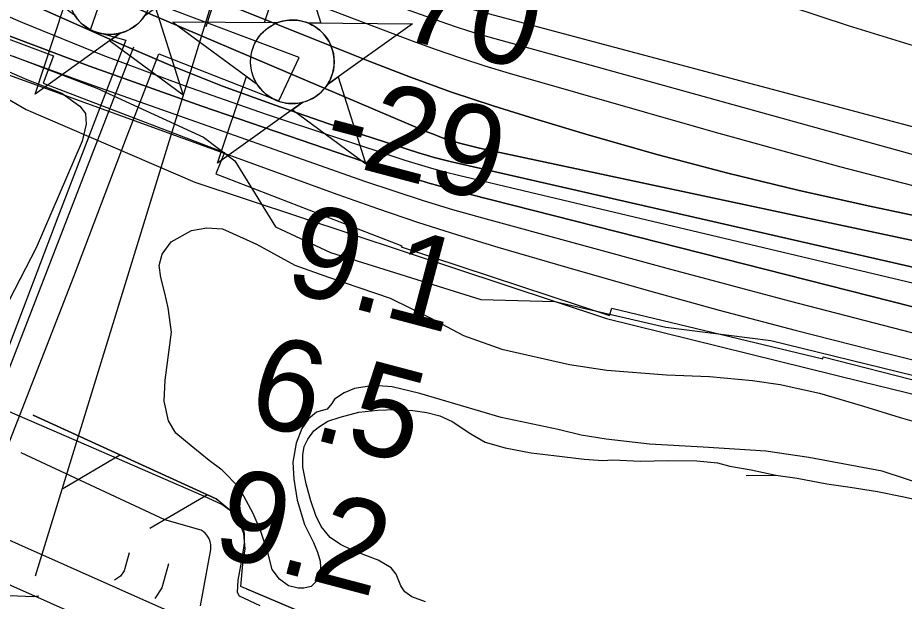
# Model space of a CAD drawing. Extents: x 3704301 to 3742427, y 506229 to 532009.
# Drawn here: x 3711526 to 3712174, y 519264 to 519691 of the extents above; entities that cross this region are included whole.
import ezdxf

# ---------------------------------------------------------------- set-up
doc = ezdxf.new("R2010")
doc.units = 0
for name, color, linetype in [('V-CHAN-DOCK', 7, 'Continuous'), ('V-CHAN-NAID', 7, 'Continuous'), ('V-FLOD-BASE', 7, 'Continuous'), ('V-LEVE-TOET', 7, 'Continuous'), ('V-RIVR-EDGE', 7, 'Continuous'), ('V-RIVR-FERY', 7, 'Continuous'), ('V-RIVR-RANG', 7, 'Continuous'), ('V-ROAD-CNTR', 7, 'Continuous'), ('V-RRAP-FSHR', 7, 'Continuous'), ('V-RRAP-RVMT', 7, 'Continuous'), ('V-SITE-VEGE', 7, 'Continuous'), ('V-SURV-LINE', 7, 'Continuous'), ('V-TOPO-DPTH', 7, 'Continuous'), ('V-TOPO-MAJR', 7, 'Continuous'), ('V-TOPO-MINR', 7, 'Continuous'), ('V-TOPO-WATR', 7, 'Continuous'), ('V-WETL-SWMP', 7, 'Continuous')]:
    doc.layers.add(name, color=color, linetype=linetype)

msp = doc.modelspace()

# ---------------------------------------------------------------- linework, layer by layer
at = {"layer": 'V-CHAN-DOCK'}
msp.add_lwpolyline([(3711515.04, 519368.54), (3711566.75, 519501.75), (3711604.54, 519601.4), (3711628.9, 519664.5), (3711716.54, 519630.18), (3711731.47, 519661.74), (3711630.33, 519699.84), (3711590.26, 519714.93), (3711578.83, 519681.89), (3711604.86, 519674.45), (3711555.14, 519545.25), (3711539.73, 519504.68), (3711491, 519376.99), (3711503.51, 519372.59), (3711515.04, 519368.54)], dxfattribs=at)
at = {"layer": 'V-CHAN-NAID'}
for points in [[(3711715.68, 519687.25), (3711706.09, 519687.32), (3711727.21, 519750.81), (3711747.44, 519687.03), (3711737.85, 519687.1), (3711736.27, 519687.67), (3711734.18, 519688.29), (3711732.14, 519688.75), (3711730.1, 519689.05), (3711728.94, 519689.17), (3711727.4, 519689.25), (3711725.68, 519689.25), (3711724.31, 519689.18), (3711722.4, 519688.98), (3711721.04, 519688.76), (3711719.25, 519688.37), (3711717.72, 519687.95), (3711716.69, 519687.62)], [(3711600.72, 519679.69), (3711538.52, 519635.17), (3711559.65, 519698.65), (3711567.36, 519692.96), (3711568, 519692), (3711569.38, 519690.14), (3711570.6, 519688.72), (3711572.06, 519687.22), (3711573.45, 519685.97), (3711574.9, 519684.81), (3711576.31, 519683.83), (3711577.98, 519682.79), (3711579.7, 519681.88), (3711581.49, 519681.07), (3711582.94, 519680.51), (3711584.56, 519679.98), (3711586.79, 519679.42), (3711588.32, 519679.13), (3711590.35, 519678.87), (3711591.88, 519678.77), (3711593.75, 519678.75), (3711595.43, 519678.83), (3711597.14, 519679), (3711599.05, 519679.31)], [(3711618.75, 519692.6), (3711626.55, 519698.18), (3711646.77, 519634.4), (3711592.93, 519674.11), (3711600.72, 519679.69), (3711602.39, 519680.17), (3711604, 519680.73), (3711606.16, 519681.64), (3711607.9, 519682.52), (3711609.76, 519683.64), (3711611.5, 519684.85), (3711613.05, 519686.1), (3711614.34, 519687.26), (3711615.72, 519688.68), (3711616.93, 519690.09), (3711618.05, 519691.56)], [(3711715.68, 519687.25), (3711639.18, 519687.8), (3711700.75, 519642.4), (3711699.64, 519644.31), (3711698.83, 519645.93), (3711698, 519647.9), (3711697.31, 519649.96), (3711696.94, 519651.28), (3711696.58, 519652.91), (3711696.33, 519654.35), (3711696.15, 519655.95), (3711696.04, 519657.68), (3711696.03, 519659.27), (3711696.13, 519661.34), (3711696.32, 519662.96), (3711696.71, 519665.16), (3711697.19, 519667.08), (3711697.79, 519668.97), (3711698.45, 519670.65), (3711699.17, 519672.24), (3711699.99, 519673.77), (3711701.05, 519675.51), (3711702.08, 519676.98), (3711703.08, 519678.25), (3711704.08, 519679.39), (3711705.39, 519680.73), (3711706.44, 519681.7), (3711708.16, 519683.09), (3711709.37, 519683.96), (3711711.06, 519685.03), (3711712.79, 519685.98), (3711714.23, 519686.66)], [(3711737.85, 519687.1), (3711814.34, 519686.55), (3711752.14, 519642.03), (3711753.05, 519643.52), (3711754.03, 519645.37), (3711754.74, 519646.95), (3711755.48, 519648.91), (3711756.03, 519650.69), (3711756.43, 519652.33), (3711756.79, 519654.34), (3711756.97, 519655.92), (3711757.1, 519658.12), (3711757.07, 519660.18), (3711756.88, 519662.4), (3711756.61, 519664.16), (3711756.12, 519666.39), (3711755.48, 519668.53), (3711754.73, 519670.52), (3711754.08, 519671.96), (3711753.08, 519673.87), (3711752.02, 519675.6), (3711750.8, 519677.3), (3711749.54, 519678.84), (3711748.27, 519680.2), (3711746.64, 519681.73), (3711744.89, 519683.15), (3711743.21, 519684.32), (3711741.32, 519685.46), (3711739.85, 519686.22)], [(3711734.11, 519629.13), (3711671.91, 519584.6), (3711693.03, 519648.09), (3711700.75, 519642.4), (3711701.38, 519641.43), (3711702.77, 519639.57), (3711703.98, 519638.16), (3711705.45, 519636.66), (3711706.83, 519635.4), (3711708.29, 519634.25), (3711709.69, 519633.26), (3711711.37, 519632.23), (3711713.08, 519631.31), (3711714.88, 519630.5), (3711716.32, 519629.95), (3711717.95, 519629.42), (3711720.18, 519628.85), (3711721.71, 519628.57), (3711723.73, 519628.31), (3711725.27, 519628.21), (3711727.13, 519628.18), (3711728.82, 519628.26), (3711730.53, 519628.44), (3711732.43, 519628.75)], [(3711752.14, 519642.03), (3711759.94, 519647.61), (3711780.16, 519583.84), (3711726.31, 519623.55), (3711734.11, 519629.13), (3711735.77, 519629.6), (3711737.39, 519630.16), (3711739.54, 519631.08), (3711741.28, 519631.96), (3711743.15, 519633.07), (3711744.89, 519634.29), (3711746.44, 519635.53), (3711747.72, 519636.7), (3711749.11, 519638.12), (3711750.31, 519639.52), (3711751.43, 519640.99)]]:
    msp.add_lwpolyline(points, close=True, dxfattribs=at)
for centre in [(3711593.18, 519709.28), (3711726.56, 519658.72)]:
    msp.add_circle(centre, 30.54, dxfattribs=at)
at = {"layer": 'V-FLOD-BASE'}
msp.add_lwpolyline([(3711659.51, 519261.16), (3711666.98, 519302.3), (3711667.07, 519304.16), (3711666.92, 519306.02), (3711666.53, 519307.84), (3711665.91, 519309.6), (3711665.08, 519311.26), (3711664.03, 519312.8), (3711662.8, 519314.2), (3711661.4, 519315.43), (3711659.85, 519316.47), (3711633.37, 519323.96), (3711528.31, 519372.87)], dxfattribs=at)
at = {"layer": 'V-LEVE-TOET'}
msp.add_lwpolyline([(3711703.06, 519261.01), (3711687.92, 519268.06), (3711686.5, 519270.9), (3711686.95, 519279.88), (3711690.21, 519296.9), (3711691.61, 519306.83), (3711691.59, 519313.92), (3711690.16, 519319.59), (3711687.79, 519323.84), (3711682.1, 519329.97), (3711675, 519335.15), (3711661.75, 519341.27), (3711576.1, 519378.4), (3711499.92, 519411.31)], dxfattribs=at)
at = {"layer": 'V-RIVR-EDGE'}
msp.add_lwpolyline([(3711522.52, 519662.9), (3711583.7, 519639.33), (3711661.65, 519603.72), (3711684.42, 519586.26), (3711714.32, 519538.16), (3711754.49, 519519.45), (3711864.27, 519484.96), (3711918.29, 519483.62), (3711999.29, 519464.81), (3712076.11, 519455.02), (3712180.5, 519429.55), (3712286.09, 519400.47), (3712346.7, 519390.71), (3712383.3, 519382.82), (3712506.26, 519338.69), (3712546.45, 519327.19), (3712590.85, 519317.47), (3712630.43, 519301.76), (3712664.63, 519292.07), (3712721.02, 519278.13), (3712786.42, 519261.16), (3712864.42, 519245.35), (3712912.42, 519233.83), (3713028.84, 519217.33)], dxfattribs=at)
at = {"layer": 'V-RIVR-FERY'}
msp.add_lwpolyline([(3711663.58, 519684.51), (3711681.47, 519740)], dxfattribs=at)
at = {"layer": 'V-RIVR-RANG'}
msp.add_line((3711538.86, 519283.05), (3711809.16, 520162.44), dxfattribs=at)
at = {"layer": 'V-ROAD-CNTR'}
for points in [[(3711610.41, 519669.31), (3711492.85, 519365.98), (3711483.88, 519351.89), (3711476.86, 519346), (3711469.94, 519342.19), (3711459.85, 519337.97)], [(3711607.28, 519299.92), (3711603.55, 519286.77), (3711600.94, 519282.78), (3711596.45, 519279.86)], [(3711636.14, 519291.72), (3711631.16, 519274.17), (3711626.15, 519266.52)], [(3711541.26, 519268.07), (3711537.5, 519267.66), (3711490.67, 519269.63), (3711459.6, 519268.39), (3711441.26, 519265.55), (3711419.72, 519250.7)]]:
    msp.add_lwpolyline(points, dxfattribs=at)
at = {"layer": 'V-RRAP-FSHR'}
for p, q in [((3711600.85, 519371.35), (3711558.75, 519346.6)), ((3711664.52, 519342.27), (3711622.43, 519317.52))]:
    msp.add_line(p, q, dxfattribs=at)
for points in [[(3709741.78, 520362.36), (3710017.65, 520222), (3710534.8, 519997.84), (3710940.37, 519847.89), (3711083.41, 519805.96), (3711220.5, 519772.71), (3711363.54, 519722.11), (3711531.92, 519623.8), (3711655.19, 519570.7), (3711808.33, 519520.01), (3711956.07, 519471.06), (3712143.45, 519424.73), (3712340.74, 519376.66), (3712594.19, 519305.19), (3712920.31, 519227.23), (3713163.79, 519173.07), (3713383.01, 519116.56), (3713629.91, 519034.38)], [(3711537.17, 519400.43), (3711664.63, 519342.22)], [(3713107.88, 519063.33), (3712785.15, 519096.31), (3712371.37, 519133.38), (3712004.95, 519168.96), (3711979.15, 519171.49), (3711951.5, 519178.77), (3711919.17, 519185.75), (3711888.16, 519193.19), (3711846.87, 519208.11), (3711688.83, 519275.26), (3711690.38, 519291.52), (3711691.95, 519302.85), (3711691.19, 519314.03), (3711687.94, 519321.96), (3711683.36, 519329.18), (3711679.35, 519332.22), (3711670.88, 519339.36), (3711537.17, 519400.43)], [(3713107.88, 519063.33), (3712785.15, 519096.31), (3712371.37, 519133.38), (3712004.95, 519168.96), (3711979.15, 519171.49), (3711951.5, 519178.77), (3711919.17, 519185.75), (3711888.16, 519193.19), (3711846.87, 519208.11), (3711688.83, 519275.26), (3711690.38, 519291.52), (3711691.95, 519302.85), (3711691.19, 519314.03), (3711687.94, 519321.96), (3711683.36, 519329.18), (3711679.35, 519332.22), (3711670.88, 519339.36), (3711537.17, 519400.43)], [(3711537.17, 519400.43), (3711670.88, 519339.36), (3711672.46, 519338.03)], [(3711693, 519273.48), (3711846.87, 519208.11), (3711888.16, 519193.19), (3711919.17, 519185.75), (3711951.5, 519178.77), (3711979.15, 519171.49), (3712004.95, 519168.96), (3712371.37, 519133.38), (3712431.72, 519127.97)]]:
    msp.add_lwpolyline(points, dxfattribs=at)
at = {"layer": 'V-RRAP-RVMT'}
for p, q in [((3711416.73, 519713.48), (3711551.95, 519663.02)), ((3711551.95, 519663.02), (3711544.53, 519643.11)), ((3711544.53, 519643.11), (3711676.87, 519592.43)), ((3711676.87, 519592.43), (3711670.72, 519576.74)), ((3711670.72, 519576.74), (3711806.4, 519524.3)), ((3711806.4, 519524.3), (3711806.08, 519523.38)), ((3711806.08, 519523.38), (3711958.24, 519473.28)), ((3711958.24, 519473.28), (3711959.97, 519478.64)), ((3711959.97, 519478.64), (3712114.09, 519441.54)), ((3712114.09, 519441.54), (3712114.44, 519443.02)), ((3712114.44, 519443.02), (3712251.83, 519407.95))]:
    msp.add_line(p, q, dxfattribs=at)
at = {"layer": 'V-SITE-VEGE'}
for points in [[(3711510.43, 519655.28), (3711532.45, 519645.82), (3711558.04, 519635.77), (3711571.15, 519626.29), (3711575.32, 519620.95), (3711575.94, 519613.22), (3711572.99, 519600.73), (3711539.29, 519522.74), (3711515.61, 519476.9)], [(3712224.18, 519337.66), (3712157.52, 519359.5), (3712103.98, 519369.48), (3712072.46, 519374.17), (3712026.66, 519377.03), (3711987.41, 519379.31), (3711955.88, 519382.8), (3711937.44, 519385.73), (3711920.78, 519389.86), (3711879.13, 519398.68), (3711849.38, 519407.53), (3711819.62, 519416.38), (3711799.39, 519421.09), (3711785.71, 519422.24), (3711772.04, 519419.83), (3711764.32, 519416.84), (3711757.2, 519412.06), (3711755.42, 519409.09), (3711751.86, 519404.92), (3711744.14, 519402.52), (3711738.2, 519397.75), (3711733.46, 519390.6), (3711729.32, 519379.89), (3711726.98, 519366.2), (3711727.6, 519353.72), (3711730.02, 519338.26), (3711735.41, 519320.43), (3711741.98, 519307.37), (3711744.97, 519300.24), (3711746.77, 519293.7), (3711747.39, 519284.78), (3711745.02, 519280.02), (3711740.28, 519275.25), (3711734.93, 519274.05), (3711730.77, 519274.04), (3711723.63, 519275.81), (3711717.07, 519280.55), (3711711.7, 519287.67), (3711708.7, 519300.15), (3711703.31, 519316.19), (3711697.93, 519328.67), (3711687.78, 519347.67), (3711675.26, 519360.13), (3711665.73, 519367.25), (3711652.62, 519377.92), (3711641.29, 519387.41), (3711635.92, 519396.31), (3711632.92, 519410.58), (3711633.47, 519426.04), (3711638.15, 519461.14), (3711635.73, 519478.97), (3711633.32, 519489.67), (3711630.32, 519500.96), (3711629.11, 519509.88), (3711631.47, 519518.21), (3711637.99, 519527.14), (3711652.83, 519535.5), (3711664.13, 519537.32), (3711675.43, 519536.75), (3711700.43, 519525.51), (3711728.42, 519510.11), (3711752.82, 519501.25), (3711798.05, 519485.9), (3711827.22, 519471.7), (3711851.63, 519458.67), (3711879.61, 519448.63), (3711928.99, 519437.45)], [(3711928.99, 519437.45), (3711956.35, 519433.35), (3711999.77, 519429.89), (3712031.29, 519428.78), (3712062.82, 519425.88), (3712083.04, 519422.95), (3712111.6, 519416.48), (3712143.73, 519407.04), (3712170.52, 519398.78), (3712209.79, 519387.58)]]:
    msp.add_lwpolyline(points, dxfattribs=at)
at = {"layer": 'V-SURV-LINE'}
for points in [[(3711379.62, 519371.52), (3711817.49, 519176.67)], [(3711805.3, 519149.26), (3711367.43, 519344.11)]]:
    msp.add_lwpolyline(points, dxfattribs=at)
at = {"layer": 'V-TOPO-DPTH'}
for points in [[(3712985, 519357.78), (3712911.52, 519374.35), (3712837.85, 519390.1), (3712764.06, 519405.32), (3712687.32, 519420.7), (3712651.83, 519427.88), (3712616.36, 519435.15), (3712580.92, 519442.56), (3712545.49, 519450.05), (3711863.23, 519595.71), (3711858.33, 519596.82), (3711853.44, 519598.01), (3711848.59, 519599.34), (3711843.77, 519600.74), (3711838.98, 519602.28), (3711834.23, 519603.93), (3711829.54, 519605.72), (3711824.88, 519607.62), (3711402.36, 519787.49)], [(3711402.36, 519787.49), (3711824.88, 519607.62), (3711829.54, 519605.72), (3711834.23, 519603.93), (3711838.98, 519602.28), (3711843.77, 519600.74), (3711848.59, 519599.34), (3711853.44, 519598.01), (3711858.33, 519596.82), (3711863.23, 519595.71), (3712545.49, 519450.05), (3712580.92, 519442.56), (3712616.36, 519435.15), (3712651.83, 519427.88), (3712687.32, 519420.7), (3712764.06, 519405.32), (3712837.85, 519390.1), (3712911.52, 519374.35), (3712985, 519357.78)], [(3713061.32, 519371.89), (3712672.7, 519443.84), (3712646.46, 519448.79), (3712620.26, 519453.89), (3712594.09, 519459.17), (3712567.95, 519464.59), (3712147.13, 519553.49), (3712095.8, 519564.98), (3712044.68, 519577.29), (3711993.87, 519590.83), (3711943.27, 519605.18), (3711903.62, 519616.95), (3711873.15, 519626.46), (3711842.87, 519636.54), (3711812.88, 519647.46), (3711783.09, 519658.95), (3711606.49, 519729.91), (3711516.37, 519766.09)], [(3713061.32, 519371.89), (3712672.7, 519443.84), (3712646.46, 519448.79), (3712620.26, 519453.89), (3712594.09, 519459.17), (3712567.95, 519464.59), (3712147.13, 519553.49), (3712095.8, 519564.98), (3712044.68, 519577.29), (3711993.87, 519590.83), (3711943.27, 519605.18), (3711903.62, 519616.95), (3711873.15, 519626.46), (3711842.87, 519636.54), (3711812.88, 519647.46), (3711783.09, 519658.95), (3711606.49, 519729.91), (3711516.37, 519766.09)], [(3712431.36, 519451.15), (3711841.92, 519585.85), (3711836.07, 519587.27), (3711830.25, 519588.79), (3711824.47, 519590.47), (3711818.71, 519592.25), (3711752.5, 519613.71), (3711713.89, 519626.9), (3711675.59, 519640.9), (3711637.75, 519656.1), (3711600.22, 519672.11), (3711494.34, 519719.27)], [(3711494.34, 519719.27), (3711600.22, 519672.11), (3711637.75, 519656.1), (3711675.59, 519640.9), (3711713.89, 519626.9), (3711752.5, 519613.71), (3711818.71, 519592.25), (3711824.47, 519590.47), (3711830.25, 519588.79), (3711836.07, 519587.27), (3711841.92, 519585.85), (3712431.36, 519451.15)], [(3711416.99, 519686.28), (3711759.73, 519561.65), (3711788.77, 519551.4), (3711817.93, 519541.53), (3711847.28, 519532.22), (3711876.75, 519523.28), (3711927.85, 519508.33), (3711983.05, 519492.55), (3712038.38, 519477.23), (3712093.9, 519462.62), (3712149.55, 519448.47), (3712526.72, 519355.12), (3712561.42, 519346.56), (3712596.13, 519338.03), (3712630.85, 519329.55), (3712665.58, 519321.09), (3712701.68, 519312.33), (3712754.46, 519299.51), (3712807.24, 519286.67), (3712860.01, 519273.8), (3712912.78, 519260.91), (3713498.59, 519117.64)], [(3711496.69, 519686.29), (3711578.21, 519655.55), (3711660.28, 519626.24), (3711795.48, 519579.94), (3711810.42, 519575.02), (3711825.44, 519570.35), (3711840.57, 519566.05), (3711855.77, 519561.99), (3712195.25, 519475.73), (3712263.27, 519458.71), (3712331.37, 519442.04), (3712399.6, 519425.89), (3712467.91, 519410.07), (3712536, 519394.58), (3712570.33, 519386.77), (3712604.65, 519378.95), (3712638.98, 519371.13), (3712673.3, 519363.31), (3713027.17, 519282.65)], [(3713027.17, 519282.65), (3712673.3, 519363.31), (3712638.98, 519371.13), (3712604.65, 519378.95), (3712570.33, 519386.77), (3712536, 519394.58), (3712467.91, 519410.07), (3712399.6, 519425.89), (3712331.37, 519442.04), (3712263.27, 519458.71), (3712195.25, 519475.73), (3711855.77, 519561.99), (3711840.57, 519566.05), (3711825.44, 519570.35), (3711810.42, 519575.02), (3711795.48, 519579.94), (3711660.28, 519626.24), (3711578.21, 519655.55), (3711496.69, 519686.29)]]:
    msp.add_lwpolyline(points, dxfattribs=at)
at = {"layer": 'V-TOPO-MAJR'}
msp.add_lwpolyline([(3711497.11, 519796.45), (3711567.27, 519768.72), (3711637.6, 519741.42), (3711708.04, 519714.39), (3711814.15, 519674.05), (3711831.69, 519667.63), (3711849.33, 519661.51), (3711867.12, 519655.83), (3711885.01, 519650.45), (3712033.79, 519607.7), (3712126.39, 519582.17), (3712219.33, 519558), (3712312.77, 519535.85), (3712406.54, 519515.04), (3712587.05, 519477.05), (3712605.29, 519473.32), (3712623.55, 519469.73), (3712641.86, 519466.34), (3712660.19, 519463.1), (3713384.85, 519339.14)], dxfattribs=at)
at = {"layer": 'V-TOPO-MINR'}
for points in [[(3711117.15, 520073.11), (3711647.36, 519862.99), (3711685.81, 519847.77), (3711724.27, 519832.58), (3711762.75, 519817.42), (3711801.23, 519802.29), (3711857.44, 519780.23), (3711867.85, 519776.22), (3711878.3, 519772.29), (3711888.79, 519768.48), (3711899.31, 519764.77), (3712047.51, 519713.44), (3712132.51, 519685.35), (3712218, 519658.88), (3712304.2, 519634.85), (3712390.87, 519612.44), (3712588.94, 519564.23), (3712614.87, 519558.37), (3712640.9, 519553.11), (3712667.09, 519548.72), (3712693.4, 519544.92), (3713083.36, 519495.26)], [(3711228.77, 519931.94), (3711640.77, 519761.92), (3711676.06, 519747.63), (3711711.47, 519733.67), (3711747.07, 519720.19), (3711782.8, 519707.04), (3711839.14, 519686.72), (3711846.82, 519684.05), (3711854.53, 519681.5), (3711862.29, 519679.12), (3711870.1, 519676.86), (3712258.31, 519569.23), (3712319.18, 519552.94), (3712380.22, 519537.39), (3712441.54, 519522.93), (3712503.04, 519509.22), (3712603.37, 519487.78), (3712614.85, 519485.41), (3712626.35, 519483.16), (3712637.88, 519481.07), (3712649.44, 519479.1), (3712845.2, 519447.14), (3712954.72, 519429.67)], [(3711459.26, 519880.86), (3711531.19, 519848.14), (3711858.55, 519696.93), (3712481.95, 519530.69), (3712506.33, 519524.37), (3712530.77, 519518.29), (3712555.29, 519512.55), (3712579.87, 519507.04), (3712619.68, 519498.42), (3712624.4, 519497.44), (3712629.14, 519496.51), (3712633.89, 519495.67), (3712638.65, 519494.87), (3712711.18, 519483.42), (3712752.27, 519477.28), (3712793.4, 519471.59), (3712834.63, 519466.58), (3712875.92, 519462.01), (3713541.72, 519393.89)], [(3711402.36, 519787.49), (3711824.88, 519607.62), (3711829.54, 519605.72), (3711834.23, 519603.93), (3711838.98, 519602.28), (3711843.77, 519600.74), (3711848.59, 519599.34), (3711853.44, 519598.01), (3711858.33, 519596.82), (3711863.23, 519595.71), (3712545.49, 519450.05), (3712580.92, 519442.56), (3712616.36, 519435.15), (3712651.83, 519427.88), (3712687.32, 519420.7), (3712764.06, 519405.32), (3712837.85, 519390.1), (3712911.52, 519374.35), (3712985, 519357.78)], [(3711516.37, 519766.09), (3711606.49, 519729.91), (3711783.09, 519658.95), (3711812.88, 519647.46), (3711842.87, 519636.54), (3711873.15, 519626.46), (3711903.62, 519616.95), (3711943.27, 519605.18), (3711993.87, 519590.83), (3712044.68, 519577.29), (3712095.8, 519564.98), (3712147.13, 519553.49), (3712567.95, 519464.59), (3712594.09, 519459.17), (3712620.26, 519453.89), (3712646.46, 519448.79), (3712672.7, 519443.84), (3713061.32, 519371.89)], [(3711494.34, 519719.27), (3711600.22, 519672.11), (3711637.75, 519656.1), (3711675.59, 519640.9), (3711713.89, 519626.9), (3711752.5, 519613.71), (3711818.71, 519592.25), (3711824.47, 519590.47), (3711830.25, 519588.79), (3711836.07, 519587.27), (3711841.92, 519585.85), (3712431.36, 519451.15)], [(3711470.99, 519712.69), (3711529.26, 519687.47), (3711588.01, 519663.48), (3711647.49, 519641.35), (3711707.44, 519620.45), (3711808.76, 519586.9), (3711818.46, 519583.83), (3711828.2, 519580.93), (3711838.01, 519578.29), (3711847.87, 519575.81), (3712445.54, 519433.99), (3712472.64, 519427.64), (3712499.77, 519421.38), (3712526.92, 519415.28), (3712554.1, 519409.27), (3712581.3, 519403.32), (3712608.49, 519397.36), (3712635.67, 519391.37), (3712662.85, 519385.37), (3713329.72, 519237.67)], [(3711496.69, 519686.29), (3711578.21, 519655.55), (3711660.28, 519626.24), (3711795.48, 519579.94), (3711810.42, 519575.02), (3711825.44, 519570.35), (3711840.57, 519566.05), (3711855.77, 519561.99), (3712195.25, 519475.73), (3712263.27, 519458.71), (3712331.37, 519442.04), (3712399.6, 519425.89), (3712467.91, 519410.07), (3712536, 519394.58), (3712570.33, 519386.77), (3712604.65, 519378.95), (3712638.98, 519371.13), (3712673.3, 519363.31), (3713027.17, 519282.65)], [(3711486.41, 519675.84), (3711577.82, 519642.65), (3711779.26, 519571.56), (3711800.61, 519564.29), (3711822.05, 519557.34), (3711843.64, 519550.86), (3711865.33, 519544.69), (3712000.16, 519507.95), (3712089.45, 519484.1), (3712178.9, 519460.83), (3712268.56, 519438.46), (3712358.38, 519416.67), (3712552.12, 519370.7), (3712576.33, 519364.97), (3712600.54, 519359.24), (3712624.76, 519353.53), (3712648.98, 519347.83), (3712797.69, 519312.89), (3712896.15, 519289.24), (3712994.45, 519264.95)]]:
    msp.add_lwpolyline(points, dxfattribs=at)
at = {"layer": 'V-TOPO-WATR'}
msp.add_lwpolyline([(3711416.99, 519686.28), (3711759.73, 519561.65), (3711788.77, 519551.4), (3711817.93, 519541.53), (3711847.28, 519532.22), (3711876.75, 519523.28), (3711927.85, 519508.33), (3711983.05, 519492.55), (3712038.38, 519477.23), (3712093.9, 519462.62), (3712149.55, 519448.47), (3712526.72, 519355.12), (3712561.42, 519346.56), (3712596.13, 519338.03), (3712630.85, 519329.55), (3712665.58, 519321.09), (3712701.68, 519312.33), (3712754.46, 519299.51), (3712807.24, 519286.67), (3712860.01, 519273.8), (3712912.78, 519260.91), (3713498.59, 519117.64)], dxfattribs=at)
at = {"layer": 'V-WETL-SWMP'}
msp.add_line((3712058.21, 519356.37), (3712080.03, 519356.64), dxfattribs=at)
msp.add_lwpolyline([(3711823.75, 519263.9), (3711813.81, 519267.66), (3711808.6, 519271.42), (3711805.76, 519275.67), (3711802.43, 519284.17), (3711798.64, 519288.89), (3711789.17, 519294.54), (3711780.18, 519297.83), (3711769.77, 519302.06), (3711761.73, 519305.82), (3711754.15, 519311), (3711747.51, 519319.02), (3711743.71, 519327.05), (3711739.91, 519337.91), (3711736.57, 519350.19), (3711734.18, 519362.48), (3711734.15, 519371.46), (3711735.08, 519377.6), (3711737.91, 519382.81), (3711742.15, 519388.97), (3711746.39, 519392.28), (3711752.53, 519396.08), (3711761.5, 519398.94), (3711775.2, 519402.75), (3711788.91, 519404.2), (3711801.67, 519404.71), (3711814.43, 519403.79), (3711824.84, 519402.4), (3711834.29, 519400.06), (3711843.29, 519395.83), (3711857.02, 519386.88), (3711867.43, 519380.76), (3711882.09, 519376.54), (3711901.01, 519372.8), (3711917.56, 519370.95), (3711939.78, 519368.17), (3711953.49, 519367.25), (3711960.58, 519367.74), (3711980.91, 519366.85), (3712000.76, 519367.37), (3712022.03, 519366.95), (3712037.16, 519365.56), (3712046.15, 519363.22), (3712061.75, 519360.42), (3712079.72, 519356.68), (3712095.33, 519354.36), (3712117.08, 519350.16), (3712134.1, 519347.83), (3712153.96, 519344.57), (3712173.35, 519340.84), (3712189.91, 519337.09)], dxfattribs=at)

# ---------------------------------------------------------------- texts
at = {"layer": 'V-RIVR-RANG'}
for s, rotation, p in [('-70', 345.47339, (3711773.03, 519684.48)), ('-29', 345.18833, (3711746.12, 519588.57)), ('-29', 345.18833, (3711746.12, 519588.57)), ('9.1', 345.18833, (3711719.01, 519492.3)), ('9.1', 345.18833, (3711719.01, 519492.3)), ('6.5', 345.18833, (3711691.39, 519396.17)), ('6.5', 345.18833, (3711691.39, 519396.17)), ('9.2', 345.18833, (3711666.07, 519299.43)), ('9.2', 345.18833, (3711666.07, 519299.43))]:
    msp.add_text(s, height=67, rotation=rotation, dxfattribs=at).set_placement(p)

doc.saveas('drawing.dxf')
